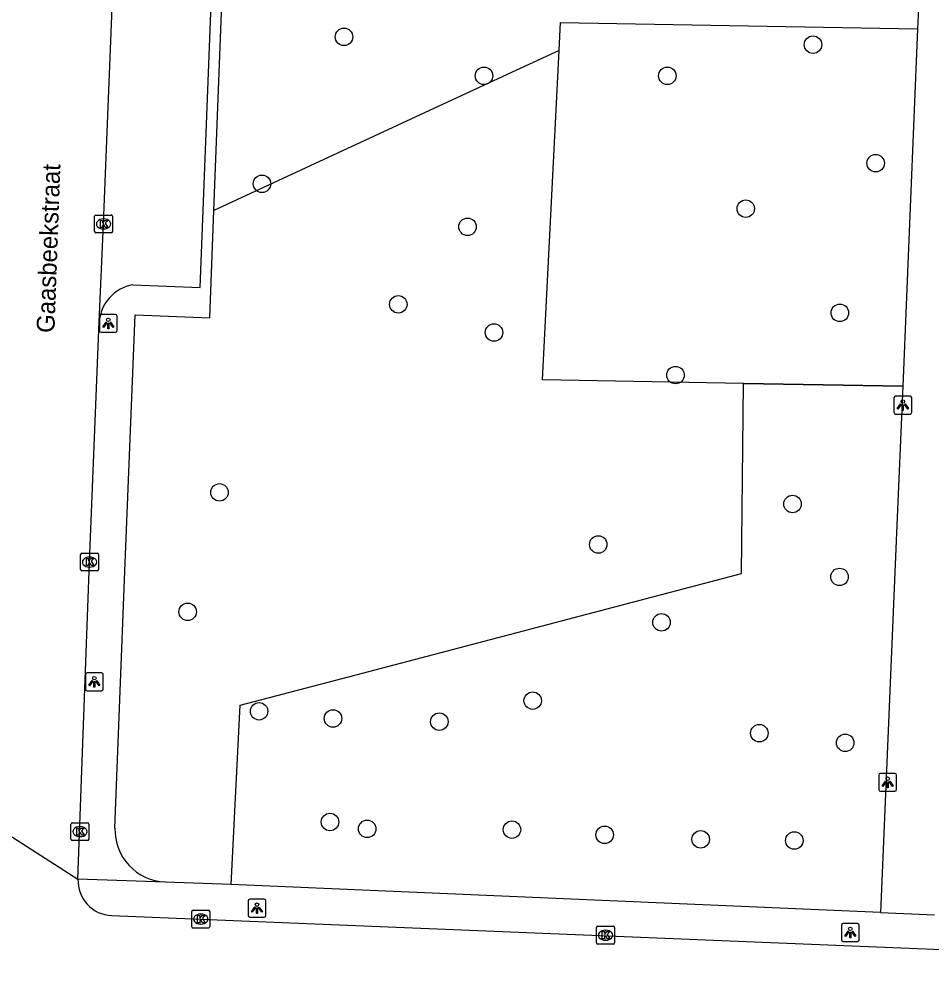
# Model space of a CAD drawing. Extents: x 160732 to 162105, y 387428 to 388479.
# Drawn here: x 161828.4 to 161879.4, y 387569.9 to 387623.1 of the extents above; entities that cross this region are included whole.
import ezdxf

# ---------------------------------------------------------------- set-up
doc = ezdxf.new("R2010")
doc.units = 0
for name, color, linetype in [('IMGEO_Boom', 7, 'Continuous'), ('IMGEO_Groenvoorziening', 7, 'Continuous'), ('IMGEO_Hek', 7, 'Continuous'), ('IMGEO_Kolk', 7, 'Continuous'), ('IMGEO_Lichtpunt', 7, 'Continuous'), ('IMGEO_Loofbos', 7, 'Continuous'), ('IMGEO_Openbare_ruimte_label', 7, 'Continuous'), ('IMGEO_Rijbaan_lokaal_open', 7, 'Continuous'), ('IMGEO_Voetpad_open', 7, 'Continuous')]:
    doc.layers.add(name, color=color, linetype=linetype)

msp = doc.modelspace()

# ---------------------------------------------------------------- linework, layer by layer
at = {"layer": 'IMGEO_Boom'}
for centre in [(161846.549, 387622.138), (161872.768, 387621.701), (161854.371, 387619.963), (161864.626, 387619.961), (161876.268, 387615.074), (161841.966, 387613.926), (161869.007, 387612.535), (161853.454, 387611.522), (161849.581, 387607.183), (161874.267, 387606.71), (161854.934, 387605.609), (161865.079, 387603.231), (161839.585, 387596.672), (161871.623, 387596.025), (161860.761, 387593.763), (161874.25, 387591.948), (161837.805, 387589.999), (161864.299, 387589.409), (161857.099, 387585.034), (161841.801, 387584.438), (161845.933, 387584.035), (161851.876, 387583.854), (161869.769, 387583.21), (161874.568, 387582.676), (161845.765, 387578.244), (161847.845, 387577.863), (161855.936, 387577.823), (161861.117, 387577.53), (161866.489, 387577.275), (161871.721, 387577.21)]:
    msp.add_circle(centre, 0.489, dxfattribs=at)
at = {"layer": 'IMGEO_Groenvoorziening'}
for points in [[(161858.567, 387621.381), (161858.645, 387622.937), (161878.617, 387622.581)], [(161858.567, 387621.381), (161856.424, 387620.387), (161839.278, 387612.435)], [(161868.885, 387602.765), (161857.646, 387602.963), (161858.567, 387621.381)]]:
    msp.add_lwpolyline(points, dxfattribs=at)
at = {"layer": 'IMGEO_Hek'}
for points in [[(161858.567, 387621.381), (161858.645, 387622.937), (161878.617, 387622.581)], [(161877.78, 387602.609), (161868.885, 387602.765), (161857.646, 387602.963), (161858.567, 387621.381)]]:
    msp.add_lwpolyline(points, dxfattribs=at)
at = {"layer": 'IMGEO_Kolk'}
for p, q in [((161832.606, 387611.254), (161832.606, 387612.106)), ((161832.681, 387612.18), (161833.533, 387612.18)), ((161833.094, 387611.96), (161833.119, 387611.96)), ((161833.607, 387612.106), (161833.607, 387611.254)), ((161833.117, 387611.4), (161833.092, 387611.4)), ((161833.533, 387611.18), (161832.681, 387611.18)), ((161831.824, 387592.354), (161831.824, 387593.206)), ((161831.899, 387593.28), (161832.751, 387593.28)), ((161832.825, 387593.206), (161832.825, 387592.354)), ((161832.312, 387593.06), (161832.337, 387593.06)), ((161832.751, 387592.28), (161831.899, 387592.28)), ((161832.335, 387592.5), (161832.31, 387592.5)), ((161831.286, 387577.281), (161831.286, 387578.133)), ((161831.361, 387578.207), (161832.213, 387578.207)), ((161831.774, 387577.987), (161831.799, 387577.987)), ((161832.287, 387578.133), (161832.287, 387577.281)), ((161832.213, 387577.207), (161831.361, 387577.207)), ((161831.797, 387577.427), (161831.772, 387577.427)), ((161838.04, 387572.393), (161838.04, 387573.245)), ((161838.115, 387573.319), (161838.967, 387573.319)), ((161838.528, 387573.099), (161838.553, 387573.099)), ((161839.041, 387573.245), (161839.041, 387572.393)), ((161838.551, 387572.539), (161838.526, 387572.539)), ((161860.743, 387572.418), (161861.595, 387572.418)), ((161838.967, 387572.319), (161838.115, 387572.319)), ((161860.668, 387571.492), (161860.668, 387572.344)), ((161861.156, 387572.198), (161861.181, 387572.198)), ((161861.669, 387572.344), (161861.669, 387571.492)), ((161861.595, 387571.418), (161860.743, 387571.418)), ((161861.179, 387571.638), (161861.154, 387571.638))]:
    msp.add_line(p, q, dxfattribs=at)
for points in [[(161832.606, 387611.254), (161832.606, 387612.106)], [(161832.681, 387612.18), (161833.533, 387612.18)], [(161832.927, 387611.88), (161833.05, 387611.88), (161833.05, 387611.729), (161833.18, 387611.88), (161833.344, 387611.88), (161833.198, 387611.729), (161833.351, 387611.48), (161833.199, 387611.48), (161833.114, 387611.644), (161833.05, 387611.577), (161833.05, 387611.48), (161832.927, 387611.48), (161832.927, 387611.88)], [(161833.607, 387612.106), (161833.607, 387611.254)], [(161833.533, 387611.18), (161832.681, 387611.18)], [(161831.824, 387592.354), (161831.824, 387593.206)], [(161831.899, 387593.28), (161832.751, 387593.28)], [(161832.825, 387593.206), (161832.825, 387592.354)], [(161832.145, 387592.98), (161832.268, 387592.98), (161832.268, 387592.829), (161832.398, 387592.98), (161832.562, 387592.98), (161832.416, 387592.829), (161832.569, 387592.58), (161832.417, 387592.58), (161832.332, 387592.744), (161832.268, 387592.677), (161832.268, 387592.58), (161832.145, 387592.58), (161832.145, 387592.98)], [(161832.751, 387592.28), (161831.899, 387592.28)], [(161831.286, 387577.281), (161831.286, 387578.133)], [(161831.361, 387578.207), (161832.213, 387578.207)], [(161831.607, 387577.907), (161831.73, 387577.907), (161831.73, 387577.756), (161831.86, 387577.907), (161832.024, 387577.907), (161831.878, 387577.756), (161832.031, 387577.507), (161831.879, 387577.507), (161831.794, 387577.671), (161831.73, 387577.604), (161831.73, 387577.507), (161831.607, 387577.507), (161831.607, 387577.907)], [(161832.287, 387578.133), (161832.287, 387577.281)], [(161832.213, 387577.207), (161831.361, 387577.207)], [(161838.04, 387572.393), (161838.04, 387573.245)], [(161838.115, 387573.319), (161838.967, 387573.319)], [(161838.361, 387573.019), (161838.484, 387573.019), (161838.484, 387572.868), (161838.614, 387573.019), (161838.778, 387573.019), (161838.632, 387572.868), (161838.785, 387572.619), (161838.633, 387572.619), (161838.548, 387572.783), (161838.484, 387572.716), (161838.484, 387572.619), (161838.361, 387572.619), (161838.361, 387573.019)], [(161839.041, 387573.245), (161839.041, 387572.393)], [(161860.743, 387572.418), (161861.595, 387572.418)], [(161838.967, 387572.319), (161838.115, 387572.319)], [(161860.668, 387571.492), (161860.668, 387572.344)], [(161860.989, 387572.118), (161861.112, 387572.118), (161861.112, 387571.967), (161861.242, 387572.118), (161861.406, 387572.118), (161861.26, 387571.967), (161861.413, 387571.718), (161861.261, 387571.718), (161861.176, 387571.882), (161861.112, 387571.815), (161861.112, 387571.718), (161860.989, 387571.718), (161860.989, 387572.118)], [(161861.669, 387572.344), (161861.669, 387571.492)], [(161861.595, 387571.418), (161860.743, 387571.418)]]:
    msp.add_lwpolyline(points, dxfattribs=at)
for centre, start, end in [((161832.683, 387612.104), 91.552, 178.448), ((161832.683, 387612.104), 91.552, 178.448), ((161833.531, 387612.104), 1.552, 88.448), ((161833.531, 387612.104), 1.552, 88.448), ((161832.683, 387611.256), 181.552, 268.448), ((161832.683, 387611.256), 181.552, 268.448), ((161833.531, 387611.256), 271.552, 358.448), ((161833.531, 387611.256), 271.552, 358.448), ((161831.901, 387593.204), 91.552, 178.448), ((161831.901, 387593.204), 91.552, 178.448), ((161832.749, 387593.204), 1.552, 88.448), ((161832.749, 387593.204), 1.552, 88.448), ((161831.901, 387592.356), 181.552, 268.448), ((161831.901, 387592.356), 181.552, 268.448), ((161832.749, 387592.356), 271.552, 358.448), ((161832.749, 387592.356), 271.552, 358.448), ((161831.363, 387578.131), 91.552, 178.448), ((161831.363, 387578.131), 91.552, 178.448), ((161832.211, 387578.131), 1.552, 88.448), ((161832.211, 387578.131), 1.552, 88.448), ((161831.363, 387577.283), 181.552, 268.448), ((161831.363, 387577.283), 181.552, 268.448), ((161832.211, 387577.283), 271.552, 358.448), ((161832.211, 387577.283), 271.552, 358.448), ((161838.117, 387573.243), 91.552, 178.448), ((161838.117, 387573.243), 91.552, 178.448), ((161838.965, 387573.243), 1.552, 88.448), ((161838.965, 387573.243), 1.552, 88.448), ((161838.117, 387572.395), 181.552, 268.448), ((161838.117, 387572.395), 181.552, 268.448), ((161838.965, 387572.395), 271.552, 358.448), ((161838.965, 387572.395), 271.552, 358.448), ((161860.745, 387572.342), 91.552, 178.448), ((161860.745, 387572.342), 91.552, 178.448), ((161861.593, 387572.342), 1.552, 88.448), ((161861.593, 387572.342), 1.552, 88.448), ((161860.745, 387571.494), 181.552, 268.448), ((161860.745, 387571.494), 181.552, 268.448), ((161861.593, 387571.494), 271.552, 358.448), ((161861.593, 387571.494), 271.552, 358.448)]:
    msp.add_arc(centre, 0.0765, start, end, dxfattribs=at)
for centre, major_axis, ratio, start_param, end_param in [((161833.093, 387611.68), (-0.387, 0.002), 0.722429, 4.712389, 7.853982), ((161833.118, 387611.68), (-0.39, 0.002), 0.717154, 1.570796, 4.712389), ((161832.311, 387592.78), (-0.387, 0.002), 0.722429, 4.712389, 7.853982), ((161832.336, 387592.78), (-0.39, 0.002), 0.717154, 1.570796, 4.712389), ((161831.773, 387577.707), (-0.387, 0.002), 0.722429, 4.712389, 7.853982), ((161831.798, 387577.707), (-0.39, 0.002), 0.717154, 1.570796, 4.712389), ((161838.527, 387572.819), (-0.387, 0.002), 0.722429, 4.712389, 7.853982), ((161838.552, 387572.819), (-0.39, 0.002), 0.717154, 1.570796, 4.712389), ((161861.155, 387571.918), (-0.387, 0.002), 0.722429, 4.712389, 7.853982), ((161861.18, 387571.918), (-0.39, 0.002), 0.717154, 1.570796, 4.712389)]:
    msp.add_ellipse(centre, major_axis=major_axis, ratio=ratio, start_param=start_param, end_param=end_param, dxfattribs=at)
at = {"layer": 'IMGEO_Lichtpunt'}
for p, q in [((161832.87, 387606.524), (161832.87, 387605.717)), ((161832.87, 387606.524), (161832.87, 387605.717)), ((161833.772, 387606.619), (161832.964, 387606.619)), ((161833.772, 387606.619), (161832.964, 387606.619)), ((161833.866, 387605.717), (161833.866, 387606.524)), ((161833.866, 387605.717), (161833.866, 387606.524)), ((161832.964, 387605.623), (161833.772, 387605.623)), ((161832.964, 387605.623), (161833.772, 387605.623)), ((161877.29, 387601.956), (161877.29, 387601.149)), ((161877.29, 387601.956), (161877.29, 387601.149)), ((161878.192, 387602.051), (161877.384, 387602.051)), ((161878.192, 387602.051), (161877.384, 387602.051)), ((161878.286, 387601.149), (161878.286, 387601.956)), ((161878.286, 387601.149), (161878.286, 387601.956)), ((161877.384, 387601.055), (161878.192, 387601.055)), ((161877.384, 387601.055), (161878.192, 387601.055)), ((161832.091, 387586.489), (161832.091, 387585.682)), ((161832.091, 387586.489), (161832.091, 387585.682)), ((161832.993, 387586.584), (161832.185, 387586.584)), ((161832.993, 387586.584), (161832.185, 387586.584)), ((161833.087, 387585.682), (161833.087, 387586.489)), ((161833.087, 387585.682), (161833.087, 387586.489)), ((161832.185, 387585.588), (161832.993, 387585.588)), ((161832.185, 387585.588), (161832.993, 387585.588)), ((161877.34, 387580.962), (161876.532, 387580.962)), ((161877.34, 387580.962), (161876.532, 387580.962)), ((161876.438, 387580.867), (161876.438, 387580.06)), ((161876.438, 387580.867), (161876.438, 387580.06)), ((161877.434, 387580.06), (161877.434, 387580.867)), ((161877.434, 387580.06), (161877.434, 387580.867)), ((161876.532, 387579.966), (161877.34, 387579.966)), ((161876.532, 387579.966), (161877.34, 387579.966)), ((161841.184, 387573.832), (161841.184, 387573.025)), ((161841.184, 387573.832), (161841.184, 387573.025)), ((161842.086, 387573.927), (161841.278, 387573.927)), ((161842.086, 387573.927), (161841.278, 387573.927)), ((161842.18, 387573.025), (161842.18, 387573.832)), ((161842.18, 387573.025), (161842.18, 387573.832)), ((161841.278, 387572.931), (161842.086, 387572.931)), ((161841.278, 387572.931), (161842.086, 387572.931)), ((161874.353, 387572.474), (161874.353, 387571.667)), ((161874.353, 387572.474), (161874.353, 387571.667)), ((161875.255, 387572.569), (161874.447, 387572.569)), ((161875.255, 387572.569), (161874.447, 387572.569)), ((161875.349, 387571.667), (161875.349, 387572.474)), ((161875.349, 387571.667), (161875.349, 387572.474)), ((161874.447, 387571.573), (161875.255, 387571.573)), ((161874.447, 387571.573), (161875.255, 387571.573))]:
    msp.add_line(p, q, dxfattribs=at)
for points in [[(161833.244, 387606.188), (161833.283, 387606.16), (161833.095, 387605.898), (161833.057, 387605.925), (161833.244, 387606.188)], [(161833.346, 387606.14), (161833.393, 387606.14), (161833.393, 387605.818), (161833.346, 387605.818), (161833.346, 387606.14)], [(161833.456, 387606.16), (161833.494, 387606.187), (161833.681, 387605.925), (161833.642, 387605.897), (161833.456, 387606.16)], [(161877.664, 387601.62), (161877.703, 387601.592), (161877.515, 387601.33), (161877.477, 387601.357), (161877.664, 387601.62)], [(161877.766, 387601.572), (161877.813, 387601.572), (161877.813, 387601.25), (161877.766, 387601.25), (161877.766, 387601.572)], [(161877.876, 387601.592), (161877.914, 387601.619), (161878.101, 387601.357), (161878.062, 387601.329), (161877.876, 387601.592)], [(161832.465, 387586.153), (161832.504, 387586.125), (161832.316, 387585.863), (161832.278, 387585.89), (161832.465, 387586.153)], [(161832.567, 387586.105), (161832.614, 387586.105), (161832.614, 387585.783), (161832.567, 387585.783), (161832.567, 387586.105)], [(161832.677, 387586.125), (161832.715, 387586.152), (161832.902, 387585.89), (161832.863, 387585.862), (161832.677, 387586.125)], [(161876.812, 387580.531), (161876.851, 387580.503), (161876.663, 387580.241), (161876.625, 387580.268), (161876.812, 387580.531)], [(161876.914, 387580.483), (161876.961, 387580.483), (161876.961, 387580.161), (161876.914, 387580.161), (161876.914, 387580.483)], [(161877.024, 387580.503), (161877.062, 387580.53), (161877.249, 387580.268), (161877.21, 387580.24), (161877.024, 387580.503)], [(161841.558, 387573.496), (161841.597, 387573.468), (161841.409, 387573.206), (161841.371, 387573.233), (161841.558, 387573.496)], [(161841.66, 387573.448), (161841.707, 387573.448), (161841.707, 387573.126), (161841.66, 387573.126), (161841.66, 387573.448)], [(161841.77, 387573.468), (161841.808, 387573.495), (161841.995, 387573.233), (161841.956, 387573.205), (161841.77, 387573.468)], [(161874.727, 387572.138), (161874.766, 387572.11), (161874.578, 387571.848), (161874.54, 387571.875), (161874.727, 387572.138)], [(161874.829, 387572.09), (161874.876, 387572.09), (161874.876, 387571.768), (161874.829, 387571.768), (161874.829, 387572.09)], [(161874.939, 387572.11), (161874.977, 387572.137), (161875.164, 387571.875), (161875.125, 387571.847), (161874.939, 387572.11)]]:
    msp.add_lwpolyline(points, dxfattribs=at)
for centre in [(161833.369, 387606.322), (161877.789, 387601.754), (161832.59, 387586.287), (161876.937, 387580.665), (161841.683, 387573.63), (161874.852, 387572.272)]:
    msp.add_circle(centre, 0.0994, dxfattribs=at)
for centre, start, end in [((161832.964, 387606.524), 90, 180), ((161832.964, 387606.524), 90, 180), ((161833.772, 387606.524), 0, 90), ((161833.772, 387606.524), 0, 90), ((161832.964, 387605.717), 180, 270), ((161832.964, 387605.717), 180, 270), ((161833.772, 387605.717), 270, 0), ((161833.772, 387605.717), 270, 360), ((161877.384, 387601.956), 90, 180), ((161877.384, 387601.956), 90, 180), ((161878.192, 387601.956), 0, 90), ((161878.192, 387601.956), 0, 90), ((161877.384, 387601.149), 180, 270), ((161877.384, 387601.149), 180, 270), ((161878.192, 387601.149), 270, 0), ((161878.192, 387601.149), 270, 360), ((161832.185, 387586.489), 90, 180), ((161832.185, 387586.489), 90, 180), ((161832.993, 387586.489), 0, 90), ((161832.993, 387586.489), 0, 90), ((161832.185, 387585.682), 180, 270), ((161832.185, 387585.682), 180, 270), ((161832.993, 387585.682), 270, 0), ((161832.993, 387585.682), 270, 360), ((161876.532, 387580.867), 90, 180), ((161876.532, 387580.867), 90, 180), ((161877.34, 387580.867), 0, 90), ((161877.34, 387580.867), 0, 90), ((161876.532, 387580.06), 180, 270), ((161876.532, 387580.06), 180, 270), ((161877.34, 387580.06), 270, 0), ((161877.34, 387580.06), 270, 360), ((161841.278, 387573.832), 90, 180), ((161841.278, 387573.832), 90, 180), ((161842.086, 387573.832), 0, 90), ((161842.086, 387573.832), 0, 90), ((161841.278, 387573.025), 180, 270), ((161841.278, 387573.025), 180, 270), ((161842.086, 387573.025), 270, 0), ((161842.086, 387573.025), 270, 360), ((161874.447, 387572.474), 90, 180), ((161874.447, 387572.474), 90, 180), ((161875.255, 387572.474), 0, 90), ((161875.255, 387572.474), 0, 90), ((161874.447, 387571.667), 180, 270), ((161874.447, 387571.667), 180, 270), ((161875.255, 387571.667), 270, 0), ((161875.255, 387571.667), 270, 360)]:
    msp.add_arc(centre, 0.0946, start, end, dxfattribs=at)
at = {"layer": 'IMGEO_Loofbos'}
for points in [[(161840.244, 387574.754), (161840.752, 387584.773), (161847.232, 387586.475), (161868.774, 387592.133), (161868.885, 387602.765)], [(161868.885, 387602.765), (161877.78, 387602.609)]]:
    msp.add_lwpolyline(points, dxfattribs=at)
at = {"layer": 'IMGEO_Rijbaan_lokaal_open'}
for points in [[(161832.866, 387606.208), (161833.102, 387611.68), (161833.781, 387628.458), (161833.839, 387630.448)], [(161831.677, 387575.053), (161832.322, 387592.78), (161832.866, 387606.208)], [(161824.864, 387579.419), (161831.677, 387575.053)], [(161833.557, 387573.016), (161904.533, 387570.11), (161910.534, 387569.865)]]:
    msp.add_lwpolyline(points, dxfattribs=at)
msp.add_arc((161833.635, 387574.974), 1.96, 177.6916, 267.7178, dxfattribs=at)
at = {"layer": 'IMGEO_Voetpad_open'}
for points in [[(161839.278, 387612.435), (161839.963, 387630.264)], [(161834.751, 387608.271), (161838.498, 387608.132), (161839.285, 387628.31), (161835.748, 387628.461)], [(161878.68, 387624.08), (161878.617, 387622.581)], [(161878.617, 387622.581), (161877.78, 387602.609)], [(161833.742, 387577.908), (161834.297, 387592.265), (161834.877, 387606.592), (161839.048, 387606.433), (161839.278, 387612.435)], [(161877.78, 387602.609), (161877.437, 387594.408), (161876.548, 387573.195)], [(161836.566, 387574.893), (161831.677, 387575.053)], [(161840.244, 387574.754), (161836.566, 387574.893)], [(161876.548, 387573.195), (161840.244, 387574.754)], [(161876.548, 387573.195), (161879.553, 387573.063)]]:
    msp.add_lwpolyline(points, dxfattribs=at)
for centre, radius, start, end in [((161835.109, 387606.052), 2.248, 99.1515, 176.0115), ((161836.677, 387577.827), 2.936, 178.4212, 267.8317)]:
    msp.add_arc(centre, radius, start, end, dxfattribs=at)

# ---------------------------------------------------------------- texts
at = {"layer": 'IMGEO_Openbare_ruimte_label'}
msp.add_text('Gaasbeekstraat', height=1, rotation=87.9362, dxfattribs=at).set_placement((161830.355, 387605.577))

doc.saveas('drawing.dxf')
